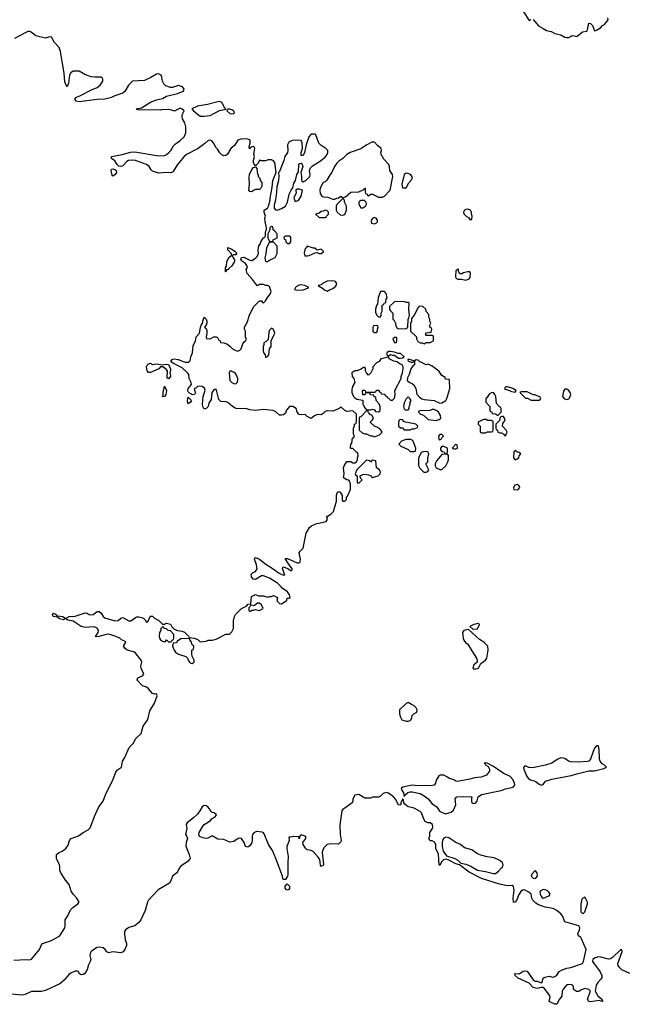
# Model space of a CAD drawing. Header units: inches. Extents: x 2106670 to 2322961, y 36024 to 224899.
# Tile 273 of 281: x 2288409 to 2294540, y 176778 to 186711. Entities that reach past the tile are written whole.
import ezdxf

# ---------------------------------------------------------------- set-up
doc = ezdxf.new("R2010")
doc.units = ezdxf.units.IN
doc.header["$MEASUREMENT"] = 0
for name, color, linetype in [('C2187', 7, 'Continuous'), ('C2188', 7, 'Continuous'), ('C2197', 7, 'Continuous'), ('C2198', 7, 'Continuous')]:
    doc.layers.add(name, color=color, linetype=linetype)

msp = doc.modelspace()

# ---------------------------------------------------------------- linework, layer by layer
at = {"layer": 'C2187', "color": 5, "elevation": 20}
for points in [[(2288350, 177224), (2288470.3, 177230.3), (2288510, 177228.2), (2288530, 177233.1), (2288607.8, 177330), (2288630, 177378), (2288640.7, 177390), (2288730, 177421.3), (2288815.1, 177470), (2288863.6, 177550), (2288868, 177570), (2288866.6, 177630), (2288895.6, 177670), (2288922, 177730), (2288944.9, 177755.1), (2288995.3, 177790), (2289009.2, 177810), (2288984.2, 177850), (2288948.6, 177888.6), (2288930, 177920.7), (2288907, 177987), (2288872.3, 178030), (2288822, 178110), (2288813.2, 178130), (2288814, 178170), (2288810, 178186), (2288782, 178250), (2288782, 178290), (2288808, 178310), (2288838.6, 178321.4), (2288874, 178350), (2288897.5, 178382.5), (2288913.2, 178430), (2288929.3, 178450), (2289003.9, 178476), (2289050, 178511.1), (2289101.2, 178538.8), (2289120.9, 178559.1), (2289169.9, 178690.1), (2289209.5, 178770.6), (2289252.4, 178827.6), (2289275.3, 178890), (2289354, 179050), (2289379.9, 179120.1), (2289397.3, 179142.7), (2289435.8, 179170), (2289445.1, 179230), (2289470.5, 179269.5), (2289512.9, 179367.1), (2289554, 179410), (2289580.6, 179459.4), (2289633.7, 179510), (2289654.9, 179585.1), (2289700.7, 179650), (2289722, 179738), (2289770, 179816), (2289798, 179890), (2289790, 179908.7), (2289770, 179905.2), (2289750, 179914), (2289710, 179962), (2289690, 179979), (2289648.7, 179990), (2289639, 180000)], [(2290000, 178114.2), (2289995.1, 178104.9), (2289950, 178072.3), (2289935, 178025), (2289919.3, 178000.7), (2289807.5, 177932.5), (2289708.3, 177830), (2289697.2, 177810), (2289674, 177726), (2289630, 177629.3), (2289610, 177602.7), (2289570, 177569.2), (2289510, 177552.7), (2289476, 177530), (2289468.1, 177511.9), (2289465.2, 177485.2), (2289474.8, 177430), (2289487.3, 177390), (2289487.7, 177370), (2289470.4, 177330), (2289452, 177308), (2289430, 177298), (2289350, 177306), (2289310, 177296), (2289290, 177306.6), (2289272, 177330), (2289250, 177347.8), (2289213.7, 177353.7), (2289186.4, 177350), (2289130.3, 177310), (2289121, 177290), (2289115.5, 177270), (2289125.7, 177230), (2289122, 177210), (2289104.8, 177175.2), (2289091.7, 177130), (2289067.7, 177090), (2289050, 177077.6), (2289030, 177074), (2289010, 177089.2), (2289004.5, 177104.5), (2288992.6, 177112.6), (2288970, 177110.8), (2288927, 177093), (2288910, 177081.6), (2288858.3, 177021.7), (2288814.1, 176985.9), (2288670, 176915.8), (2288630, 176908.2), (2288530, 176906.6), (2288463.6, 176876.4), (2288430, 176868.7), (2288330, 176879.4)]]:
    msp.add_lwpolyline(points, dxfattribs=at)
at = {"layer": 'C2188', "color": 5, "elevation": 20}
for points in [[(2290000, 186045.2), (2289950, 186028), (2289930, 186028), (2289884.1, 186044.1), (2289862.9, 186062.9), (2289849.6, 186089.6), (2289844.5, 186130), (2289837, 186150), (2289810, 186165.1), (2289790, 186160.5), (2289733.9, 186126.1), (2289670, 186098.7), (2289548.4, 186091.6), (2289507.3, 186050), (2289470, 185988), (2289450.9, 185969.1), (2289370, 185942.7), (2289334.6, 185925.4), (2289270, 185909.6), (2289190, 185906), (2289010, 185883.7), (2288978, 185890), (2288965.2, 185910), (2288982, 185930), (2289017.6, 185942.4), (2289135.3, 186004.7), (2289190, 186026.4), (2289222.7, 186050), (2289246.6, 186090), (2289249.2, 186110), (2289242.7, 186122.7), (2289230, 186132), (2289170, 186129.6), (2289130, 186133.3), (2289073.4, 186153.4), (2289010, 186191.1), (2288950, 186191.2), (2288924.3, 186175.7), (2288911.9, 186150), (2288902, 186070), (2288890, 186034), (2288870, 186065.2), (2288864.6, 186084.6), (2288857.6, 186170), (2288841.4, 186270), (2288820.3, 186390), (2288806, 186430), (2288762.2, 186482.2), (2288730, 186534.5), (2288710, 186537), (2288670, 186525.1), (2288586.1, 186546.1), (2288570, 186551.2), (2288530, 186583), (2288510, 186591.8), (2288490, 186590.8), (2288470, 186583.1), (2288357.6, 186522.4)], [(2290000, 185803.3), (2289970, 185788.7), (2289930, 185802), (2289850, 185804), (2289830, 185799), (2289602, 185802), (2289586, 185810), (2289639, 185821), (2289730, 185879.1), (2289790, 185904), (2289850, 185916.3), (2289890, 185940.7), (2290000, 185968)], [(2290000, 185249.3), (2289959.5, 185180.5), (2289950, 185172.7), (2289930, 185166.6), (2289890.6, 185169.4), (2289810, 185162), (2289750, 185182), (2289734.6, 185194.6), (2289714, 185230), (2289688.7, 185250), (2289579, 185290), (2289550, 185295.1), (2289508.3, 185291.7), (2289490, 185279.6), (2289450, 185236.9), (2289430, 185231.2), (2289410, 185233.3), (2289393.3, 185250), (2289370, 185286.6), (2289337.2, 185310), (2289335.3, 185330), (2289442, 185350), (2289525.7, 185374.3), (2289570, 185377), (2289810, 185337.6), (2289870, 185341.7), (2289890, 185350.4), (2289913, 185370), (2289932.6, 185390), (2289960.1, 185439.9), (2289980.7, 185459.3), (2290000, 185472.3)], [(2290000, 183223.3), (2289961.6, 183241.6), (2289938, 183258), (2289937.2, 183270), (2289950, 183286), (2289970, 183290.8), (2290000, 183284.5)], [(2289639, 180000), (2289600.2, 180040.2), (2289595.3, 180050), (2289602, 180070), (2289650, 180091), (2289662.7, 180110), (2289633.6, 180170), (2289632, 180190), (2289641.2, 180230), (2289636, 180250), (2289570, 180329), (2289492.1, 180352.1), (2289468.7, 180370), (2289455.3, 180390), (2289479, 180430), (2289470, 180442), (2289435.9, 180455.9), (2289419.3, 180470), (2289379.5, 180490), (2289310, 180512.1), (2289281, 180510), (2289207.6, 180487.6), (2289185.6, 180485.6), (2289170, 180489.3), (2289181.2, 180498.8), (2289199.7, 180530), (2289203, 180550), (2289190, 180572.6), (2289170, 180581.7), (2289150, 180584.4), (2289070, 180580.9), (2289030.5, 180589.5), (2288950, 180644.4), (2288893.6, 180653.6), (2288870, 180668.7), (2288850, 180656), (2288810, 180666), (2288790, 180684.5), (2288746, 180690), (2288740.9, 180710), (2288750, 180722.8), (2288770, 180714), (2288780.3, 180700.3), (2288790, 180695.5), (2288846, 180690), (2288870, 180670.7), (2288910, 180690.3), (2288970, 180693.4), (2289070, 180726.7), (2289090, 180725.5), (2289110, 180710.7), (2289126.3, 180706.3), (2289150, 180708.9), (2289190, 180740.5), (2289210, 180740.5), (2289230, 180725.5), (2289250.7, 180690), (2289270, 180677.1), (2289370, 180645.7), (2289402, 180650), (2289430, 180674), (2289450, 180679.1), (2289510, 180644.9), (2289530, 180647.7), (2289578.6, 180681.4), (2289590, 180686.8), (2289610, 180687.3), (2289640.7, 180680.7), (2289662, 180670), (2289676.9, 180656.9), (2289690, 180634), (2289702, 180638), (2289726, 180690), (2289730, 180694), (2289748, 180692), (2289770, 180672), (2289814, 180650), (2289850, 180614), (2289870, 180614), (2289890, 180622), (2289930, 180611.3), (2289944.7, 180584.7), (2289964.7, 180564.7), (2289990, 180552), (2290000, 180550.3)], [(2290000, 180440.7), (2289999.6, 180440.4), (2289990, 180426), (2289958, 180422), (2289952, 180390), (2289966.8, 180350), (2289981, 180330), (2290000, 180317.7)]]:
    msp.add_lwpolyline(points, dxfattribs=at)
for points in [[(2289350, 185133.2), (2289341.6, 185141.6), (2289332.3, 185190), (2289337.2, 185202.8), (2289350, 185207.7), (2289370, 185200.5), (2289382, 185190), (2289387.7, 185170), (2289370, 185147)], [(2289750, 183232.7), (2289790, 183238), (2289849.6, 183230.4), (2289890, 183234.8), (2289911.3, 183231.3), (2289931, 183190), (2289931, 183170), (2289924.7, 183155.3), (2289930.7, 183110), (2289910, 183089), (2289896.4, 183096.4), (2289902, 183170), (2289886.3, 183186.3), (2289850, 183209.2), (2289830, 183209.2), (2289814, 183190), (2289730, 183152.6), (2289710, 183153.3), (2289695.8, 183170), (2289691.2, 183190), (2289688.6, 183210), (2289694.3, 183225.7), (2289710, 183239.3), (2289730, 183244.9)], [(2289850, 182906), (2289849.2, 182910), (2289856.4, 182923.6), (2289857.2, 182950), (2289870, 183014), (2289890.6, 182970), (2289884.7, 182930), (2289870, 182908.7)], [(2289850, 180586), (2289834, 180570), (2289832, 180550), (2289821, 180530), (2289818, 180490), (2289821.3, 180470), (2289830, 180454), (2289850, 180440.7), (2289870, 180436), (2289880.4, 180439.6), (2289890, 180454), (2289910, 180434), (2289930, 180434), (2289942, 180438), (2289947.3, 180452.7), (2289962, 180458), (2289966, 180470), (2289966, 180510), (2289930, 180546), (2289908.4, 180548.4), (2289890, 180566), (2289868.4, 180568.4), (2289862, 180582)]]:
    msp.add_lwpolyline(points, close=True, dxfattribs=at)
at = {"layer": 'C2197', "color": 5, "elevation": 20}
for points in [[(2292330, 179824), (2292310, 179814), (2292242.8, 179750), (2292241, 179710), (2292250, 179674), (2292266.4, 179646.4), (2292310, 179634), (2292330, 179634), (2292350, 179642), (2292358, 179650), (2292367.3, 179672.7), (2292368.4, 179691.6), (2292386, 179710), (2292414.6, 179725.4), (2292418, 179750), (2292408, 179770), (2292388, 179790), (2292361.5, 179801.5)], [(2294230, 179386), (2294210, 179362.7), (2294194.6, 179330), (2294170, 179252.3), (2294150, 179231.3), (2294133.9, 179226.1), (2294050, 179222.3), (2293970, 179225), (2293946.6, 179230), (2293910, 179258.8), (2293870, 179262.9), (2293832.5, 179247.5), (2293778, 179210), (2293714.9, 179190), (2293584.8, 179164.8), (2293547.9, 179167.9), (2293510, 179183.7), (2293500.9, 179179.1), (2293493, 179167), (2293494.6, 179150), (2293523.4, 179083.3), (2293538.8, 179058.8), (2293563.3, 179043.3), (2293609, 179030), (2293650, 178998.3), (2293670, 178990.3), (2293690, 178994.8), (2293713.6, 179030), (2293778, 179050), (2293974.5, 179085.5), (2294030, 179104.6), (2294150, 179132.5), (2294210, 179132.7), (2294302.4, 179157.6), (2294329, 179170), (2294309.3, 179190), (2294284.9, 179204.9), (2294265.1, 179230), (2294260.4, 179250), (2294257.4, 179350), (2294250, 179384)], [(2293106.8, 179213.2), (2293094, 179210), (2293104.7, 179204.7), (2293112, 179190), (2293136.3, 179176.3), (2293150.4, 179150.4), (2293150.4, 179130), (2293120.5, 179090), (2293064, 179070), (2292996.7, 179063.3), (2292950.8, 179050), (2292826.5, 179026.5), (2292808.2, 179028.2), (2292790, 179041.2), (2292738, 179058), (2292726, 179070), (2292690, 179088.7), (2292651.2, 179088.9), (2292638, 179082), (2292610, 179038), (2292604, 179010), (2292590, 178989.6), (2292550, 178981.6), (2292490, 178986), (2292430, 178981.2), (2292370, 178988.7), (2292274, 178970), (2292261, 178959), (2292258, 178950), (2292281, 178910), (2292290, 178874), (2292298, 178890), (2292326.8, 178913.2), (2292350, 178920.7), (2292370, 178922), (2292450, 178904.4), (2292490, 178882.4), (2292530.7, 178850), (2292570, 178801), (2292618, 178770), (2292646.4, 178726.4), (2292690, 178704.7), (2292710, 178701), (2292730, 178704.7), (2292763.1, 178716.9), (2292784.7, 178735.3), (2292809, 178790), (2292802.7, 178850), (2292819, 178870), (2292890, 178875.2), (2292972, 178870), (2292966.4, 178853.6), (2292966.4, 178826.4), (2292971.3, 178811.3), (2292990, 178804.7), (2293010, 178811.3), (2293024, 178830), (2293035.3, 178870), (2293070, 178895.8), (2293266.4, 178933.6), (2293310, 178952.9), (2293389.8, 178970.2), (2293403.5, 178990), (2293401.1, 179010), (2293385.1, 179045.1), (2293356.9, 179076.9), (2293286.6, 179110), (2293190, 179178.3), (2293126, 179210)], [(2292710, 178465.2), (2292690, 178455.3), (2292678.8, 178441.2), (2292670.7, 178410), (2292670.7, 178370), (2292683.5, 178323.5), (2292716, 178276), (2292798, 178250), (2292830.5, 178230.5), (2292861, 178201), (2292910, 178191), (2292954.4, 178174.4), (2293030, 178131), (2293110, 178118), (2293190, 178096), (2293210, 178098), (2293240.4, 178119.6), (2293270, 178154), (2293282, 178158), (2293286, 178190), (2293278, 178210), (2293255.3, 178230), (2293196.6, 178256.6), (2293124.7, 178264.7), (2293062, 178282), (2293030, 178297.2), (2292970, 178336), (2292897.2, 178357.2), (2292855.3, 178390), (2292810, 178408.7), (2292738, 178458)], [(2293610, 178128), (2293576, 178090), (2293571, 178070), (2293590, 178051), (2293610, 178047.7), (2293618, 178050), (2293634, 178070), (2293630, 178106)], [(2291110, 177928.7), (2291096.4, 177936.4), (2291088.8, 177951.1), (2291088.7, 177971.3), (2291108, 177992), (2291131, 177970), (2291130, 177946), (2291123.6, 177936.4)], [(2293690, 177936.8), (2293661.1, 177918.9), (2293655.8, 177910), (2293660.3, 177890), (2293669.1, 177869.1), (2293678.8, 177858.9), (2293690, 177850.4), (2293710, 177854.4), (2293730, 177866.4), (2293750, 177870.8), (2293762, 177890), (2293749.6, 177910), (2293730, 177925.1), (2293710, 177934.5)], [(2294110, 177857.2), (2294090, 177849.2), (2294082.3, 177837.7), (2294070.6, 177790.6), (2294071.3, 177711.3), (2294090, 177692), (2294110, 177712), (2294119, 177730), (2294139, 177790), (2294137.2, 177810), (2294129.2, 177830), (2294119, 177850)]]:
    msp.add_lwpolyline(points, close=True, dxfattribs=at)
msp.add_lwpolyline([(2294564, 177090), (2294485.8, 177125.8), (2294464.4, 177144.4), (2294447.6, 177170), (2294445.1, 177190), (2294488, 177310), (2294486, 177326), (2294470, 177328), (2294390.5, 177249.5), (2294370, 177237.2), (2294350, 177232.7), (2294274.1, 177254.2), (2294250, 177255.8), (2294210, 177243), (2294192.7, 177230), (2294188.8, 177210), (2294265.7, 177105.7), (2294281.7, 177070), (2294282.6, 177050), (2294272, 177030), (2294241.3, 176998.7), (2294224.9, 176970), (2294214.8, 176910), (2294243, 176863), (2294282, 176830), (2294282, 176822), (2294292, 176808), (2294271.3, 176808.7), (2294255.3, 176815.3), (2294170, 176804), (2294150, 176808), (2294138, 176830), (2294168, 176910), (2294150, 176928), (2294110, 176937.2), (2294070, 176922), (2294050, 176908), (2294028.4, 176908.4), (2294003.1, 176923.1), (2293998, 176930), (2293996.4, 176956.4), (2293988, 176970), (2293970, 176979), (2293930, 176974), (2293891.3, 176930), (2293882.8, 176910), (2293878.8, 176861.2), (2293856, 176830), (2293830, 176778), (2293810, 176778), (2293750, 176808), (2293762, 176850), (2293754, 176870), (2293700.4, 176940.4), (2293690, 176948), (2293670, 176948), (2293630, 176939), (2293589.1, 176949.1), (2293548.7, 176990), (2293440.2, 177040.2), (2293408.7, 177070), (2293406, 177090), (2293450, 177086), (2293490, 177111.3), (2293516.9, 177116.9), (2293530, 177112), (2293590, 177024.7), (2293610, 177011.3), (2293631.2, 177011.1), (2293670, 176994), (2293682, 176998), (2293688.4, 177031.6), (2293696.4, 177043.6), (2293710, 177052), (2293750, 177061), (2293790, 177051.3), (2293810, 177058), (2293830, 177072), (2293852.5, 177107.5), (2293877.5, 177122.5), (2293930, 177141.6), (2293970, 177148.4), (2294089, 177190), (2294098.7, 177210), (2294123.6, 177330), (2294078.9, 177438.9), (2294072, 177452), (2294049, 177470), (2294042, 177490), (2294059, 177530), (2294062, 177550), (2294050, 177568), (2293909.1, 177609.1), (2293885.2, 177670), (2293869.2, 177690), (2293830, 177722.7), (2293799.6, 177739.6), (2293770, 177749.5), (2293710, 177757.4), (2293642.8, 177782.8), (2293617.6, 177797.6), (2293585.2, 177830), (2293576, 177850), (2293569.3, 177890), (2293547, 177910), (2293510, 177929.6), (2293488.7, 177931.3), (2293464.2, 177915.8), (2293441.1, 177878.9), (2293430, 177838), (2293411, 177810), (2293390, 177808), (2293389.3, 177849.3), (2293399.3, 177930), (2293390, 177968), (2293376.5, 177976.5), (2293330, 177973.2), (2293250, 177989.3), (2293070, 178047), (2292944, 178110), (2292845.2, 178185.2), (2292810, 178194), (2292734, 178234), (2292710, 178242), (2292686, 178234), (2292665.4, 178214.6), (2292650, 178178), (2292642, 178190), (2292633.6, 178293.6), (2292608.8, 178348.9), (2292608.7, 178390), (2292592.9, 178412.9), (2292570, 178428), (2292550, 178426), (2292538, 178450), (2292547.3, 178472.7), (2292548.4, 178511.6), (2292574, 178550), (2292577.2, 178570), (2292572.7, 178592.7), (2292550, 178608.7), (2292528.8, 178608.9), (2292502, 178622), (2292485.6, 178645.6), (2292462, 178710), (2292450, 178722), (2292390, 178755.3), (2292348.4, 178768.4), (2292330, 178768.7), (2292296.4, 178796.4), (2292286, 178810), (2292282, 178842), (2292270, 178846), (2292254, 178810), (2292254, 178790), (2292230, 178788), (2292203.1, 178843.1), (2292182, 178870), (2292130, 178909), (2292110, 178914), (2292076, 178904), (2292050, 178878), (2292030, 178866), (2291970, 178866), (2291950, 178858), (2291890, 178858), (2291830, 178894), (2291790, 178888), (2291771.3, 178850), (2291772, 178830), (2291764.7, 178810), (2291690, 178755.3), (2291670, 178748), (2291658, 178730), (2291640.4, 178590), (2291643.7, 178490), (2291652.7, 178430), (2291650, 178418), (2291626, 178394), (2291550, 178396), (2291510.9, 178389.1), (2291481.4, 178358.6), (2291464, 178330), (2291462.8, 178310), (2291474, 178190), (2291470, 178178), (2291454, 178170), (2291449.3, 178169.3), (2291442.7, 178182.7), (2291438.6, 178238.6), (2291422, 178262), (2291370, 178319), (2291350, 178329), (2291310, 178338), (2291293.6, 178353.6), (2291268, 178390), (2291266, 178410), (2291295.3, 178450), (2291295.3, 178470), (2291254, 178486), (2291238, 178482), (2291230, 178446), (2291227.3, 178467.3), (2291170, 178469.4), (2291144, 178464), (2291132, 178468), (2291123.6, 178456.4), (2291127.3, 178430), (2291104.4, 178370), (2291103.1, 178350), (2291119.3, 178270), (2291113.4, 178210), (2291114.8, 178085.2), (2291110.9, 178069.1), (2291090, 178038), (2291070, 178038), (2291065.2, 178045.2), (2291061.2, 178070), (2290995.1, 178250), (2290958.4, 178330), (2290918, 178390), (2290876.6, 178496.6), (2290869.4, 178509.4), (2290856.2, 178516.2), (2290799.8, 178520.2), (2290770.6, 178509.4), (2290758.8, 178490), (2290756, 178476), (2290756, 178430), (2290750.7, 178409.3), (2290730, 178378), (2290710, 178362), (2290688, 178370), (2290674, 178410), (2290646, 178450), (2290630, 178453.2), (2290614, 178450), (2290570, 178419), (2290530, 178413.2), (2290470, 178439.5), (2290410, 178445.2), (2290350, 178477.2), (2290306.4, 178453.6), (2290290, 178449.2), (2290256.5, 178456.5), (2290224, 178470), (2290217.2, 178490), (2290219.3, 178510), (2290253.2, 178570), (2290270, 178590.7), (2290332.5, 178627.5), (2290350, 178652), (2290382, 178670), (2290394, 178690), (2290370, 178708.7), (2290352.1, 178712.1), (2290340.1, 178720.1), (2290323.7, 178750), (2290306, 178770), (2290290, 178779.6), (2290270, 178783.7), (2290250, 178769), (2290228.2, 178730), (2290202.8, 178697.3), (2290161.6, 178658.4), (2290098, 178610), (2290087.9, 178592.1), (2290094.8, 178550), (2290081, 178490), (2290096, 178470), (2290102.8, 178450), (2290087.4, 178410), (2290085.7, 178374.3), (2290119.6, 178290), (2290128.2, 178250), (2290110, 178222.9), (2290035.3, 178170), (2290019, 178150), (2290000, 178114.2)], dxfattribs=at)
at = {"layer": 'C2198', "color": 5, "elevation": 20}
for points in [[(2293490.8, 186790), (2293550, 186702), (2293570, 186712)], [(2293590, 186711.3), (2293644.7, 186650), (2293690, 186621), (2293723.5, 186603.5), (2293770, 186591), (2293810, 186571), (2293870, 186558), (2293910, 186536), (2293930, 186530.8), (2293950, 186531), (2293970, 186544.7), (2293990, 186551), (2294030, 186541), (2294088, 186590), (2294130, 186596), (2294138, 186610), (2294150, 186676), (2294170, 186671.3), (2294190, 186651.3), (2294210, 186598), (2294230, 186604.7), (2294268, 186630), (2294290, 186652), (2294310, 186662), (2294348, 186710), (2294342, 186730)], [(2290000, 185968), (2290008, 185970), (2290062, 185990), (2290068.7, 186010), (2290052.7, 186032.7), (2290010, 186048.7), (2290000, 186045.2)], [(2290000, 185472.3), (2290030, 185492.4), (2290067.3, 185530), (2290085.1, 185570), (2290086, 185630), (2290076, 185670), (2290053.2, 185710), (2290048.7, 185730), (2290048.7, 185751.3), (2290068, 185790), (2290050, 185808), (2290030, 185818), (2290000, 185803.3)], [(2290000, 183284.5), (2290010, 183282.4), (2290050, 183264.9), (2290083.1, 183256.9), (2290110, 183256), (2290128.7, 183270), (2290137.2, 183310), (2290154, 183350), (2290160.2, 183419.8), (2290184, 183470), (2290190, 183511.3), (2290224, 183550), (2290234, 183606), (2290242, 183630), (2290254, 183646), (2290256, 183670), (2290270, 183711.3), (2290291.3, 183690), (2290298, 183670), (2290298, 183650), (2290291.2, 183628.9), (2290274, 183610), (2290290, 183594), (2290296.3, 183576.3), (2290298.8, 183550), (2290292, 183512), (2290294, 183494), (2290330, 183492), (2290368.8, 183511.1), (2290391.2, 183511.1), (2290403.6, 183503.6), (2290419.6, 183479.6), (2290432, 183470), (2290434, 183454), (2290470, 183451.3), (2290499.8, 183439.8), (2290530, 183418), (2290558, 183390), (2290590, 183374), (2290610, 183368), (2290630, 183376), (2290644, 183390), (2290660.2, 183439.8), (2290676.4, 183463.6), (2290688.4, 183471.6), (2290698, 183490), (2290688.8, 183508.9), (2290688.4, 183568.4), (2290678, 183590), (2290678, 183610), (2290704.7, 183655.3), (2290728, 183730), (2290770, 183814), (2290830, 183874), (2290850, 183874), (2290858, 183858), (2290870, 183854), (2290890, 183874), (2290908, 183910), (2290936.4, 183943.6), (2290948, 183970), (2290930, 184018), (2290910, 184028), (2290888.4, 184028.4), (2290870, 184038), (2290830, 184038), (2290810, 184026), (2290790, 184048), (2290759, 184090), (2290705.2, 184150), (2290695.3, 184190), (2290708, 184210), (2290702, 184230), (2290688, 184250), (2290658, 184270), (2290642, 184290), (2290648.8, 184311.1), (2290670, 184316), (2290730, 184284.7), (2290750, 184282), (2290790, 184304.7), (2290802, 184318), (2290817.2, 184350), (2290815.3, 184390), (2290822, 184430), (2290834, 184446), (2290842, 184470), (2290870, 184511.3), (2290882, 184518), (2290888.7, 184530), (2290889.3, 184570.7), (2290898, 184590), (2290898, 184610), (2290884.7, 184675.3), (2290884, 184710), (2290889, 184730), (2290875.3, 184770), (2290875.3, 184790), (2290909.1, 184810.9), (2290919, 184830), (2290935.3, 184890), (2290935.3, 184910), (2290956.4, 185016.4), (2290962, 185090), (2290998, 185170), (2290982, 185270), (2290970, 185288), (2290950, 185298), (2290916.4, 185296.4), (2290888.4, 185288.4), (2290850, 185288), (2290830, 185295.3), (2290815.5, 185264.5), (2290790, 185238), (2290774.6, 185254.6), (2290769.5, 185269.5), (2290770, 185294), (2290779.3, 185330), (2290772.7, 185352.7), (2290780.9, 185410), (2290772.7, 185430), (2290750, 185428.7), (2290738, 185422), (2290728.7, 185408.7), (2290724, 185430), (2290735.5, 185464.5), (2290734, 185494), (2290710, 185505.2), (2290650, 185509.3), (2290610, 185497.2), (2290577.5, 185442.5), (2290538, 185410), (2290506.4, 185353.6), (2290490, 185342), (2290470, 185339), (2290449.1, 185349.1), (2290429.1, 185369.1), (2290404.7, 185404.7), (2290390, 185418), (2290366, 185470), (2290349.2, 185490), (2290330, 185496.9), (2290310, 185493.5), (2290278.2, 185461.8), (2290208.5, 185411.5), (2290093.4, 185350), (2290070, 185331.2), (2290000.4, 185250), (2290000, 185249.3)], [(2290000, 180550.3), (2290050, 180542), (2290070.9, 180530.9), (2290112.7, 180492.7), (2290118, 180478), (2290171.6, 180471.6), (2290210, 180454), (2290230, 180434), (2290290, 180442), (2290310, 180451.3), (2290350, 180451.3), (2290390, 180462), (2290488.4, 180511.6), (2290527.3, 180512.7), (2290550, 180534), (2290568, 180570), (2290567.3, 180647.3), (2290578, 180690), (2290588.4, 180711.6), (2290648.8, 180771.1), (2290702, 180798), (2290710, 180814), (2290742, 180818), (2290748.4, 180891.6), (2290790, 180911.3), (2290819.6, 180899.6), (2290870, 180898), (2290910, 180884.7), (2290930, 180892), (2290950, 180892), (2290970, 180902), (2291003.6, 180883.6), (2291010, 180874), (2291004.7, 180850), (2291010, 180842), (2291030, 180822), (2291050, 180818), (2291106, 180850), (2291106, 180870), (2291110, 180874), (2291130, 180874), (2291138, 180882), (2291132.7, 180910), (2291110, 180939.3), (2291057, 180977), (2291049, 180990), (2291010, 181025.2), (2290930, 181076), (2290870, 181101.2), (2290850, 181099.3), (2290790, 181062), (2290765.6, 181065.6), (2290748, 181090), (2290744, 181116), (2290758, 181130), (2290790, 181142.8), (2290805.2, 181170), (2290799, 181210), (2290779, 181270), (2290781.2, 181278.8), (2290790, 181284.7), (2290830, 181267.7), (2290883.7, 181223.7), (2290958, 181178), (2291026.6, 181126.6), (2291070, 181106.8), (2291086, 181110), (2291061.2, 181170), (2291066, 181190), (2291114, 181174), (2291150, 181152), (2291159, 181161), (2291159, 181170), (2291113.2, 181230), (2291099.3, 181259.3), (2291088.8, 181271.1), (2291090, 181274), (2291110, 181276), (2291210, 181231.3), (2291230, 181232), (2291239, 181241), (2291242, 181270), (2291228.7, 181331.3), (2291238, 181350), (2291270, 181378), (2291300.9, 181530), (2291333, 181587), (2291354.9, 181605.1), (2291396.6, 181623.4), (2291501.2, 181650), (2291515.3, 181670), (2291508.7, 181691.3), (2291516.4, 181703.6), (2291550, 181722.8), (2291576, 181750), (2291605.2, 181854.8), (2291606, 181914), (2291616.4, 181943.6), (2291630, 181952), (2291643.6, 181943.6), (2291662, 181910), (2291663.6, 181863.6), (2291670, 181854), (2291690, 181854), (2291706, 181870), (2291706, 181890), (2291716.4, 181903.6), (2291747.3, 181972.7), (2291748, 182030), (2291736.4, 182056.4), (2291730, 182066), (2291708.4, 182068.4), (2291678, 182090), (2291682, 182130), (2291675.3, 182190), (2291682, 182210), (2291710, 182254), (2291750, 182254), (2291770, 182242), (2291790, 182242), (2291806, 182250), (2291818, 182270), (2291818, 182290), (2291826, 182310), (2291822, 182342), (2291807.3, 182347.3), (2291770, 182386), (2291750, 182386), (2291748, 182390), (2291748.8, 182431.1), (2291762, 182438), (2291768, 182490), (2291782, 182498), (2291786, 182510), (2291778, 182530), (2291778, 182590), (2291787.3, 182612.7), (2291788, 182630), (2291802, 182638), (2291806, 182650), (2291806, 182730), (2291770, 182766), (2291710, 182758), (2291690, 182768), (2291650, 182806), (2291634, 182790), (2291570, 182762), (2291510, 182766), (2291490, 182758), (2291470, 182738), (2291450, 182726), (2291410, 182728.7), (2291384.5, 182715.5), (2291350, 182688), (2291310, 182708), (2291290, 182728), (2291250, 182724), (2291229.1, 182729.1), (2291208, 182750), (2291198, 182790), (2291166, 182810), (2291130, 182809), (2291098, 182770), (2291096, 182750), (2291090, 182742), (2291070, 182725.2), (2291050, 182722), (2291030, 182722), (2290995.3, 182755.3), (2290968.4, 182768.4), (2290870, 182777.2), (2290789.6, 182769.6), (2290730, 182775.3), (2290690, 182788.7), (2290610, 182785.2), (2290590, 182789.3), (2290555.3, 182810), (2290510, 182848.7), (2290490, 182855.3), (2290438, 182858), (2290418, 182878), (2290394, 182974), (2290390, 182979), (2290370, 182980.9), (2290347.7, 182950), (2290339.9, 182880.1), (2290318.5, 182841.5), (2290310.4, 182809.6), (2290290, 182789), (2290270, 182782), (2290256, 182810), (2290253.2, 182830), (2290262, 182910), (2290279.3, 182970), (2290273.8, 182993.8), (2290250, 183009), (2290206, 183014), (2290190, 182998), (2290174, 182990), (2290174, 182970), (2290182, 182950), (2290174, 182930), (2290150, 182926), (2290138, 182938), (2290123.1, 182943.1), (2290110, 182958), (2290106, 182970), (2290109, 182990), (2290142, 183030), (2290139, 183050), (2290119, 183090), (2290115.3, 183130), (2290104, 183150), (2290050, 183199.5), (2290000, 183223.3)], [(2290000, 180317.7), (2290012, 180310), (2290087.1, 180287.1), (2290107.3, 180267.3), (2290108.2, 180250), (2290122, 180230), (2290130, 180222), (2290150, 180216), (2290168.7, 180230), (2290168.7, 180250), (2290148.4, 180288.4), (2290146, 180310), (2290146, 180350), (2290162, 180358), (2290166, 180390), (2290150, 180406), (2290139, 180439), (2290126, 180454), (2290126, 180466), (2290070, 180469.2), (2290036, 180464), (2290000, 180440.7)]]:
    msp.add_lwpolyline(points, dxfattribs=at)
for points in [[(2290430, 185884.4), (2290410, 185883.1), (2290303.9, 185856.1), (2290202.4, 185837.6), (2290144.7, 185810), (2290162, 185790), (2290230, 185738), (2290270, 185736), (2290330, 185744.9), (2290425.1, 185794.9), (2290476.5, 185803.5), (2290488, 185810), (2290479, 185819), (2290450, 185876.4)], [(2290530, 185809), (2290511.3, 185808.7), (2290498, 185802), (2290498, 185790), (2290530, 185766), (2290550, 185760.5), (2290570, 185763), (2290577, 185770), (2290570, 185788.7), (2290550, 185800.9)], [(2291390, 185557), (2291350, 185555.5), (2291325.8, 185530), (2291298.4, 185450), (2291282, 185370), (2291270, 185341.2), (2291250, 185342), (2291247.8, 185350), (2291248.2, 185371.8), (2291262, 185410), (2291258.7, 185470), (2291250, 185493.6), (2291170, 185494.3), (2291151.3, 185490), (2291125.1, 185474.9), (2291110.7, 185450), (2291114, 185390), (2291110.8, 185370), (2291086, 185330), (2291076, 185290), (2291030, 185178), (2291022, 185170), (2291024.7, 185130), (2291021, 185090), (2291003.6, 185023.6), (2291002, 184970), (2290991.2, 184888.9), (2290976.9, 184843.1), (2290976, 184810), (2290990, 184791.3), (2291010, 184791), (2291050, 184806), (2291090, 184831.3), (2291110, 184871.3), (2291129.5, 184950.5), (2291147.3, 184992.7), (2291164.5, 185015.5), (2291176.9, 185063.1), (2291191.8, 185090), (2291205.1, 185150), (2291223.2, 185176.8), (2291226, 185250), (2291230, 185261), (2291250, 185264.7), (2291261, 185250), (2291266, 185230), (2291244.7, 185170), (2291253.7, 185130), (2291253.4, 185090), (2291270, 185075.5), (2291297.2, 185090), (2291337.2, 185130), (2291341.2, 185150), (2291332.7, 185190), (2291342.5, 185217.5), (2291363.3, 185236.7), (2291414.8, 185265.2), (2291448.7, 185290), (2291490, 185324), (2291511.3, 185350), (2291518, 185370), (2291517.4, 185390), (2291498.7, 185410), (2291446.3, 185446.3), (2291426.2, 185466.2), (2291398, 185550)], [(2291963.4, 185476.6), (2291912, 185450), (2291850.6, 185409.4), (2291742, 185370), (2291711.3, 185350), (2291670.5, 185309.5), (2291630, 185285.2), (2291610, 185262.7), (2291586, 185230), (2291554.9, 185165.1), (2291541, 185150), (2291507.1, 185092.9), (2291490, 185075.3), (2291471.6, 185068.4), (2291442, 185010), (2291438, 184990), (2291442, 184958), (2291458, 184930), (2291470, 184922.8), (2291519.8, 184919.8), (2291570, 184902), (2291590, 184902), (2291610, 184912), (2291627.3, 184912.7), (2291650, 184931.3), (2291670, 184914), (2291696.4, 184923.6), (2291750, 184972), (2291830, 184974), (2291882, 184998), (2291888, 185012), (2291894, 185010), (2291894, 184970), (2291898, 184958), (2291914, 184950), (2291918, 184938), (2291930, 184934), (2291948.4, 184951.6), (2291970, 184952), (2292030, 184922), (2292070, 184922), (2292090, 184932), (2292148.7, 184990), (2292175.1, 185130), (2292170, 185148), (2292144, 185190), (2292141.2, 185230), (2292134, 185250), (2292084.5, 185304.5), (2292057.2, 185350), (2292054, 185370), (2292061.2, 185390), (2292055.1, 185410), (2292020.3, 185440.3), (2291990, 185476)], [(2290750, 184973.2), (2290730, 184979), (2290722.7, 184990), (2290727, 185050), (2290723.3, 185116.7), (2290726.6, 185150), (2290750, 185198), (2290770, 185221), (2290790, 185226), (2290800.7, 185210), (2290810, 185154), (2290814, 185150), (2290814, 185130), (2290831.6, 185111.6), (2290834, 185090), (2290854, 185070), (2290852.7, 185032.7), (2290842, 185010), (2290830, 184998), (2290790, 184998), (2290770, 184989)], [(2292310, 185162.7), (2292287.7, 185150), (2292264.7, 185050), (2292270, 185014), (2292310, 185014), (2292334, 185066), (2292363.1, 185096.9), (2292368.7, 185110), (2292369, 185130), (2292350, 185151.6)], [(2291230, 185002.9), (2291210, 185002), (2291196.3, 184990), (2291197.5, 184962.5), (2291180.7, 184930), (2291176.3, 184910), (2291190, 184876), (2291210, 184884.7), (2291224.7, 184895.3), (2291248.7, 184930), (2291261.2, 184990)], [(2291670, 184906), (2291610, 184846), (2291602, 184830), (2291602, 184790), (2291612, 184770), (2291642, 184742), (2291670, 184738), (2291690, 184744.7), (2291708, 184790), (2291708, 184830), (2291688, 184870), (2291686, 184890)], [(2291850, 184888), (2291839.6, 184880.4), (2291832, 184870), (2291831.3, 184850), (2291850, 184812), (2291870, 184812), (2291890, 184824.7), (2291898, 184830), (2291908, 184850), (2291906, 184870), (2291887.3, 184887.3)], [(2291490, 184788), (2291470, 184778), (2291450, 184775.3), (2291430, 184758), (2291394, 184750), (2291430, 184714), (2291490, 184714), (2291502, 184718), (2291506, 184730), (2291526, 184750), (2291526, 184770), (2291507.3, 184787.3)], [(2292930, 184799), (2292910, 184797.2), (2292898, 184790), (2292887.7, 184770), (2292891.6, 184751.6), (2292914, 184730), (2292936.9, 184716.9), (2292950, 184694), (2292970, 184694), (2292975.3, 184730), (2292968, 184750), (2292968, 184770), (2292958, 184790)], [(2291985.4, 184714.6), (2291974, 184710), (2291954, 184690), (2291958, 184658), (2291990, 184652), (2292010, 184662), (2292018, 184670), (2292018, 184690), (2292006, 184710)], [(2290950, 184626), (2290934, 184610), (2290934, 184590), (2290912, 184550), (2290911.3, 184530), (2290912, 184510), (2290930, 184474), (2290950, 184474), (2290962, 184478), (2290968.4, 184491.6), (2291006, 184510), (2291008, 184530), (2291006, 184550), (2290980.4, 184580.4), (2290966, 184590), (2290962, 184622)], [(2290970, 184466), (2290930, 184466), (2290898, 184410), (2290891.2, 184348.9), (2290881, 184310), (2290884.7, 184290), (2290892.7, 184272.7), (2290910, 184272), (2290930, 184284.7), (2290988.4, 184311.6), (2291008.4, 184351.6), (2291007.3, 184427.3)], [(2291130, 184526), (2291090, 184526), (2291078, 184522), (2291074, 184510), (2291078, 184498), (2291092.7, 184492.7), (2291094, 184470), (2291110, 184454), (2291130, 184454), (2291146, 184470), (2291146, 184510), (2291142, 184522)], [(2290486, 184166), (2290487.3, 184207.3), (2290495.3, 184224.7), (2290498, 184270), (2290523.1, 184316.9), (2290547.3, 184332.7), (2290548, 184350), (2290509, 184390), (2290508.4, 184411.6), (2290550, 184394.8), (2290590.4, 184370.4), (2290598, 184350), (2290590, 184338), (2290562, 184338), (2290554, 184330), (2290562, 184310), (2290578, 184290), (2290578, 184270), (2290550, 184228.7), (2290518, 184202), (2290510, 184188), (2290494, 184186), (2290490, 184166)], [(2291310, 184426), (2291302, 184410), (2291290, 184402), (2291278.8, 184358.8), (2291284.7, 184330), (2291310, 184327.7), (2291330, 184331), (2291390, 184358), (2291410, 184362), (2291430, 184352), (2291450, 184351.3), (2291474, 184370), (2291473.2, 184373.2), (2291450, 184395.3), (2291410, 184386), (2291387.3, 184407.3), (2291372.7, 184407.3)], [(2292830, 184198), (2292810, 184178), (2292805.2, 184125.2), (2292810, 184102), (2292830, 184094), (2292867.3, 184092.7), (2292910, 184084.7), (2292943.1, 184096.9), (2292955.3, 184110), (2292958, 184150), (2292950, 184166), (2292930, 184168), (2292883.6, 184156.4), (2292870, 184148), (2292850, 184146), (2292838, 184170), (2292838, 184190)], [(2291570, 184077), (2291510, 184071.6), (2291466, 184050), (2291450, 184037.2), (2291422, 184030), (2291424.7, 184024.7), (2291463.6, 184003.6), (2291474, 183990), (2291510, 183972), (2291530, 183982), (2291570, 183998), (2291598.6, 184021.4), (2291609, 184050), (2291594, 184070)], [(2291250, 184035.1), (2291230, 184032.3), (2291202, 184018), (2291191, 184010), (2291182, 183990), (2291210, 183982.8), (2291270, 183986.8), (2291288.8, 183991.1), (2291326, 184010), (2291286, 184030)], [(2292088.4, 183968.4), (2292050, 183968), (2292026.8, 183910), (2292019.6, 183840.4), (2292010, 183826), (2291998, 183790), (2291999.6, 183759.6), (2292010, 183734), (2292030, 183714), (2292050, 183714), (2292058, 183730), (2292058, 183750), (2292068, 183770), (2292066, 183830), (2292082, 183838), (2292087.3, 183852.7), (2292102, 183858), (2292108, 183890), (2292118, 183910), (2292108, 183950)], [(2292290, 183868), (2292190, 183866), (2292142, 183818), (2292142, 183790), (2292150, 183774), (2292174, 183750), (2292174, 183690), (2292183.6, 183683.6), (2292202, 183650), (2292203.6, 183623.6), (2292218, 183598), (2292232.7, 183592.7), (2292310, 183594), (2292326, 183610), (2292327.3, 183687.3), (2292336.4, 183703.6), (2292342, 183730), (2292335.3, 183790), (2292338, 183850), (2292330, 183858), (2292310, 183858)], [(2292450, 183822), (2292430, 183808), (2292390.9, 183729.1), (2292363.6, 183696.4), (2292362, 183670), (2292352.7, 183647.3), (2292354, 183570), (2292412.7, 183512.7), (2292414, 183490), (2292425.4, 183465.4), (2292450, 183452), (2292470, 183452), (2292490, 183442), (2292510, 183454), (2292550, 183454), (2292586, 183470), (2292586, 183510), (2292582, 183522), (2292570, 183526), (2292510, 183526), (2292506, 183530), (2292507.3, 183552.7), (2292562, 183558), (2292566, 183590), (2292562, 183602), (2292546, 183610), (2292546, 183630), (2292558, 183650), (2292548.4, 183668.4), (2292548, 183690), (2292538, 183710), (2292536.4, 183736.4), (2292510, 183766), (2292506, 183790), (2292476.4, 183816.4)], [(2290950, 183598), (2290930, 183578), (2290922, 183558), (2290915.3, 183484.7), (2290896.9, 183463.1), (2290874, 183450), (2290872, 183430), (2290864.7, 183415.3), (2290866, 183370), (2290870, 183354), (2290884.7, 183330), (2290890, 183302), (2290910, 183312), (2290922, 183330), (2290928.7, 183390), (2290947.3, 183412.7), (2290948, 183470), (2290982, 183550), (2290970, 183586)], [(2292010, 183626), (2291978, 183622), (2291974, 183610), (2291974, 183570), (2291990, 183554), (2292010, 183554), (2292018, 183570), (2292018, 183590), (2292026, 183610), (2292022, 183622)], [(2292210, 183506), (2292190, 183506), (2292174, 183490), (2292190, 183454), (2292210, 183454), (2292215.3, 183470), (2292214.6, 183494.6)], [(2292150, 183362), (2292130, 183362), (2292112, 183350), (2292114, 183330), (2292130, 183314), (2292136.4, 183323.6), (2292152, 183332), (2292166, 183326), (2292190, 183326), (2292230, 183298), (2292250, 183296), (2292270, 183301), (2292288, 183310), (2292250, 183342), (2292223.1, 183343.1), (2292190, 183355.3)], [(2292130, 183306), (2292054, 183290), (2292036.9, 183263.1), (2292010, 183248), (2291972, 183210), (2291971.2, 183188.9), (2291951.6, 183148.4), (2291930, 183126), (2291908.4, 183148.4), (2291898, 183170), (2291898, 183190), (2291890, 183206), (2291870, 183198), (2291856, 183184), (2291810, 183168), (2291790, 183168), (2291762, 183150), (2291764.7, 183110), (2291782, 183090), (2291792, 183050), (2291766, 183010), (2291759.8, 182980.2), (2291762, 182950), (2291777.3, 182910), (2291790, 182894.8), (2291810, 182884), (2291870, 182874), (2291872.7, 182832.7), (2291890, 182794), (2291910, 182774), (2291950, 182774), (2291970, 182782), (2291990, 182774), (2291998, 182758), (2292030, 182754), (2292046, 182770), (2292046, 182810), (2292036.4, 182836.4), (2292006, 182870), (2292002, 182902), (2291987.3, 182907.3), (2291982, 182922), (2291947.3, 182927.3), (2291942, 182942), (2291930, 182946), (2291898, 182942), (2291890, 182926), (2291870, 182926), (2291868, 182970), (2291870, 182974), (2291890, 182974), (2291898, 182958), (2291910, 182954), (2291990, 182954), (2292002, 182958), (2292010, 182974), (2292030, 182974), (2292038, 182958), (2292054, 182950), (2292058, 182938), (2292092.7, 182932.7), (2292098, 182918), (2292112.7, 182912.7), (2292118, 182898), (2292130, 182894), (2292150, 182874), (2292170, 182874), (2292190, 182894), (2292199, 182930), (2292195.3, 182970), (2292257.2, 183090), (2292259.3, 183110), (2292273.2, 183150), (2292279.3, 183190), (2292277.2, 183210), (2292268, 183230), (2292240.2, 183240.2), (2292218.6, 183258.6), (2292185.8, 183265.8), (2292138, 183290)], [(2292410, 183278), (2292394, 183270), (2292391.3, 183230), (2292378.8, 183221.2), (2292356.3, 183190), (2292339.1, 183130), (2292322.8, 183097.2), (2292318.8, 183070), (2292346, 183050), (2292370, 183041.7), (2292386.6, 183026.6), (2292406.3, 182990), (2292414.8, 182934.8), (2292443.5, 182903.5), (2292466.4, 182886.4), (2292490, 182878.8), (2292590.7, 182870.7), (2292650, 182842), (2292670, 182844.7), (2292708, 182870), (2292718, 182890), (2292748, 182990), (2292746, 183070), (2292742, 183082), (2292706, 183086), (2292702, 183102), (2292670, 183122), (2292640.4, 183160.4), (2292608.7, 183190), (2292570, 183217.2), (2292530, 183235.3), (2292510, 183228), (2292442, 183262), (2292430, 183275.3)], [(2292330, 183286), (2292324.7, 183275.3), (2292330, 183264.7), (2292370, 183254), (2292382, 183258), (2292386, 183270)], [(2290550, 183166), (2290530, 183166), (2290522, 183150), (2290531, 183070), (2290550, 183051), (2290570, 183041), (2290590, 183038), (2290602, 183050), (2290608.8, 183071.1), (2290609, 183090), (2290594, 183130), (2290584.7, 183144.7), (2290570, 183155.3), (2290558, 183158)], [(2293330, 183008), (2293312.7, 183007.3), (2293303.6, 182996.4), (2293302, 182990), (2293310, 182984.7), (2293351.6, 182971.6), (2293370, 182961), (2293410, 182954), (2293418, 182970), (2293386, 182990)], [(2293930, 182982), (2293910, 182982), (2293895.3, 182964.7), (2293884.7, 182910), (2293906.8, 182886.8), (2293930, 182881), (2293950, 182886), (2293964, 182910), (2293969, 182930), (2293964, 182950), (2293950, 182968.7)], [(2290110, 182835.3), (2290104.8, 182844.8), (2290100.9, 182870), (2290110, 182902), (2290142, 182870), (2290130, 182848)], [(2292330, 182906), (2292310, 182886), (2292290, 182846), (2292281, 182810), (2292290, 182782), (2292310, 182772), (2292330, 182774), (2292338, 182790), (2292338, 182810), (2292348, 182830), (2292348.4, 182851.6), (2292358, 182870), (2292350, 182886)], [(2293190, 182948.7), (2293170, 182948), (2293145.4, 182934.6), (2293123.6, 182896.4), (2293114, 182890), (2293112.7, 182852.7), (2293154, 182810), (2293154, 182770), (2293158, 182758), (2293172.7, 182752.7), (2293178, 182738), (2293210, 182734), (2293230, 182722), (2293238, 182722), (2293266, 182750), (2293266, 182790), (2293262, 182802), (2293250, 182806), (2293220.4, 182840.4), (2293213.2, 182910), (2293204, 182930)], [(2293530, 182958), (2293470, 182958), (2293454, 182950), (2293512.7, 182892.7), (2293531.6, 182891.6), (2293570, 182874), (2293650, 182874), (2293662, 182878), (2293666, 182890), (2293662, 182902), (2293610, 182926), (2293590, 182926)], [(2291910, 182766), (2291850, 182706), (2291838, 182702), (2291834, 182690), (2291834, 182570), (2291863.6, 182543.6), (2291890, 182534), (2291910, 182534), (2291950, 182512), (2291970, 182512), (2291990, 182502), (2292038, 182522), (2292066, 182550), (2292050, 182578), (2292018, 182598), (2291989.1, 182609.1), (2291947.3, 182647.3), (2291947.3, 182652.7), (2291970, 182674), (2291978, 182690), (2291976.4, 182696.4), (2291962, 182722), (2291950, 182726), (2291927.3, 182747.3), (2291922, 182762)], [(2292590, 182778), (2292570, 182778), (2292547.3, 182767.3), (2292450, 182766), (2292438, 182762), (2292434, 182750), (2292454, 182730), (2292482, 182722), (2292530, 182676), (2292610, 182666.8), (2292643.1, 182676.9), (2292658, 182690), (2292656.4, 182716.4), (2292630, 182758)], [(2292250, 182677.2), (2292238, 182670), (2292231.3, 182650), (2292232, 182612), (2292250, 182594), (2292270, 182594), (2292290, 182574), (2292350, 182574), (2292370, 182582), (2292390, 182582), (2292422, 182598), (2292426, 182610), (2292406, 182630), (2292290, 182655.3), (2292270, 182674)], [(2293090, 182678), (2293034, 182650), (2293034, 182630), (2293054, 182610), (2293054, 182550), (2293070, 182542), (2293110, 182542), (2293130, 182554), (2293170, 182554), (2293182, 182558), (2293186, 182570), (2293186, 182650), (2293182, 182662), (2293170, 182666), (2293130, 182666), (2293116.4, 182676.4)], [(2293290, 182708), (2293272.7, 182707.3), (2293258, 182702), (2293251.6, 182668.4), (2293214, 182630), (2293214, 182590), (2293218, 182578), (2293231.6, 182571.6), (2293234, 182550), (2293250, 182542), (2293270, 182542), (2293294, 182530), (2293298, 182518), (2293310, 182514), (2293328, 182550), (2293318, 182570), (2293282, 182610), (2293284, 182636), (2293308, 182670), (2293302, 182690)], [(2292355.3, 182475.3), (2292305.4, 182474.6), (2292261, 182459), (2292234, 182430), (2292254, 182410), (2292330, 182374), (2292350, 182354), (2292390, 182354), (2292402, 182358), (2292406, 182390), (2292379, 182459), (2292368.8, 182468.9)], [(2292670, 182526), (2292650, 182526), (2292634, 182510), (2292638, 182478), (2292650, 182474), (2292662, 182478), (2292667.3, 182492.7), (2292686, 182510)], [(2292690, 182406), (2292670, 182406), (2292654, 182390), (2292654, 182370), (2292670, 182354), (2292692.7, 182352.7), (2292698, 182338), (2292710, 182334), (2292722, 182338), (2292726, 182350), (2292726, 182390)], [(2292810, 182426), (2292798, 182422), (2292792.7, 182407.3), (2292774, 182390), (2292790, 182382), (2292810, 182382), (2292826, 182390), (2292822, 182422)], [(2292490, 182354), (2292471.2, 182348.9), (2292459.6, 182340.4), (2292432, 182290), (2292432.7, 182212.7), (2292445.4, 182185.4), (2292458, 182178), (2292486, 182146), (2292510, 182144.7), (2292528.4, 182151.6), (2292538, 182170), (2292506, 182230), (2292526, 182250), (2292528, 182288), (2292538, 182330), (2292526, 182350)], [(2292727.3, 182327.3), (2292670, 182326), (2292616.9, 182263.1), (2292602, 182230), (2292602, 182210), (2292611.3, 182191.3), (2292650, 182172), (2292670, 182172), (2292708, 182210), (2292728.7, 182250), (2292735.3, 182270), (2292735.3, 182315.3)], [(2293410, 182366), (2293394, 182350), (2293392, 182290), (2293410, 182272), (2293430, 182282), (2293446, 182290), (2293447.3, 182312.7), (2293466, 182330), (2293450, 182346), (2293427.3, 182347.3)], [(2291970, 182266), (2291958, 182262), (2291950, 182248.7), (2291942, 182262), (2291910, 182266), (2291812, 182170), (2291794, 182130), (2291798, 182118), (2291814, 182110), (2291814, 182050), (2291818, 182038), (2291830, 182034), (2291866, 182070), (2291847.3, 182087.3), (2291846, 182110), (2291870, 182122), (2291890, 182124.7), (2291930, 182118), (2291954, 182110), (2291958, 182098), (2291970, 182094), (2292026, 182110), (2292048, 182130), (2292048.7, 182150), (2292043.1, 182163.1), (2292034.6, 182174.6), (2292008.7, 182190), (2292002, 182262)], [(2293430, 182022), (2293405.4, 182014.6), (2293392, 181990), (2293394, 181970), (2293430, 181966.8), (2293438, 181970), (2293454, 181990), (2293448, 182010)], [(2290830, 180826), (2290810, 180826), (2290779.6, 180800.4), (2290770, 180798), (2290750, 180806), (2290738, 180802), (2290732.7, 180787.3), (2290722, 180778), (2290722, 180750), (2290730, 180742), (2290750, 180754), (2290770, 180754), (2290790, 180762), (2290812.7, 180752.7), (2290830, 180752), (2290866, 180770), (2290848, 180808)], [(2293038, 180618), (2292990, 180609), (2292952, 180590), (2292982.8, 180562.8), (2293030, 180564.7), (2293048, 180610)], [(2292938, 180558), (2292890.4, 180549.6), (2292878.4, 180530), (2292883.6, 180470), (2292890, 180451.6), (2292907.5, 180427.5), (2292931.6, 180410), (2292970, 180342.4), (2293019.3, 180270), (2293024.9, 180250), (2293024.7, 180230), (2292990, 180204), (2292981, 180170), (2292990, 180162.8), (2293010, 180160.7), (2293030, 180166), (2293038, 180170), (2293063.1, 180216.9), (2293110, 180251.3), (2293124, 180270), (2293137.2, 180350), (2293134, 180390), (2293092.9, 180432.9), (2293050, 180459)]]:
    msp.add_lwpolyline(points, close=True, dxfattribs=at)

doc.saveas('drawing.dxf')
